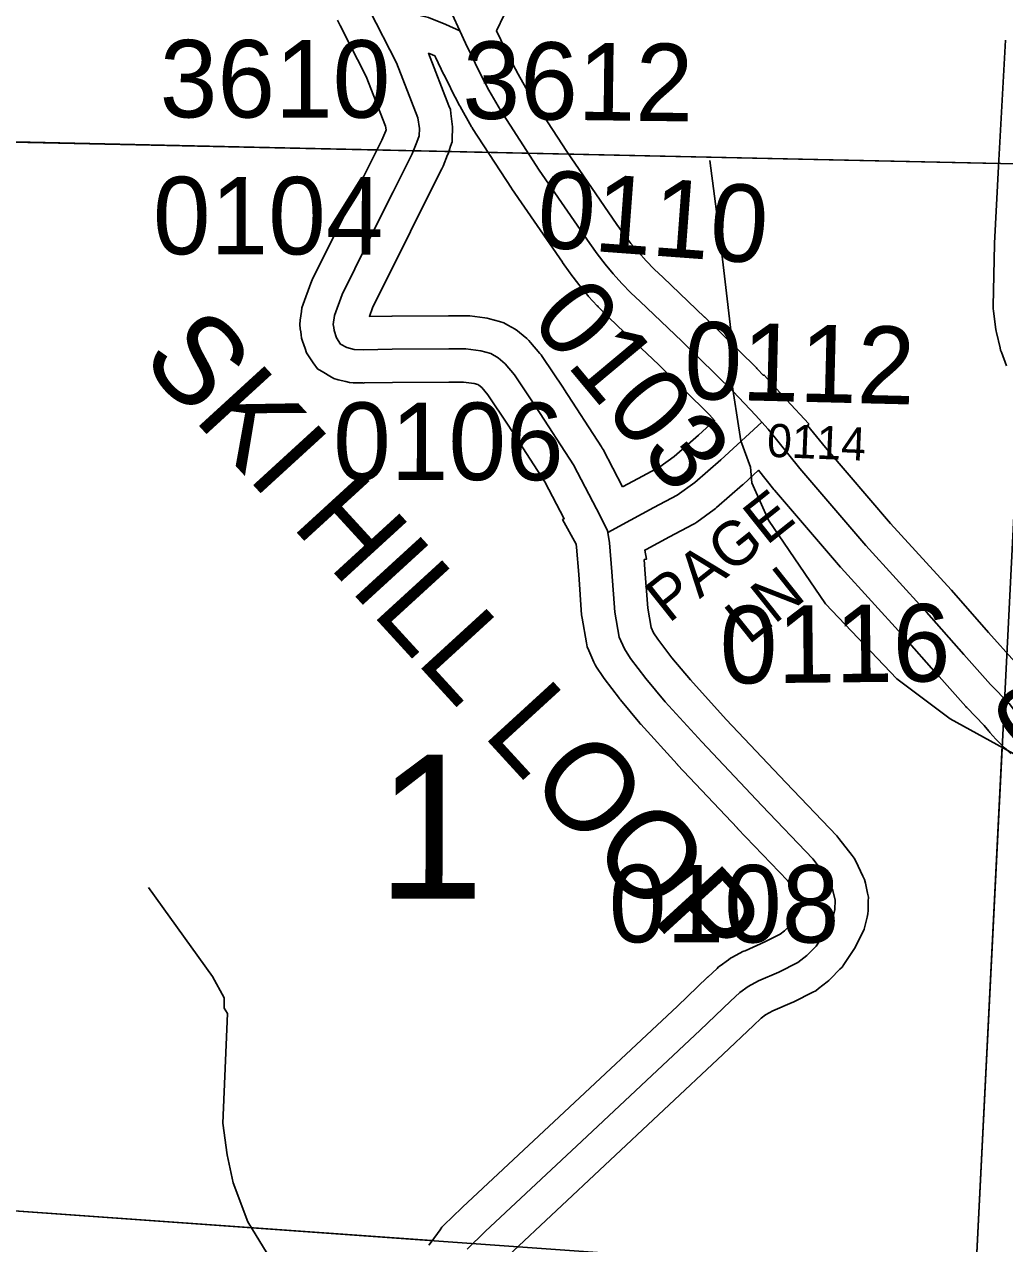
# Model space of a CAD drawing. Extents: x -132.8 to -73.3, y -60 to -26.
# Drawn here: x -122.454 to -121.569, y -39.355 to -38.253 of the extents above; entities that cross this region are included whole.
import ezdxf

# ---------------------------------------------------------------- set-up
doc = ezdxf.new("R2010")
doc.units = 0
for name, color, linetype in [('tdCoHydroRiver', 7, 'Continuous'), ('tdCoSecRdNmbr', 7, 'Continuous'), ('tdCoSecRdTxt', 7, 'Continuous'), ('tdCoSecRteBand', 7, 'Continuous'), ('tdCoSecRteCL', 7, 'Continuous'), ('tdCoSectLine', 7, 'Continuous'), ('tdCoSectLinePart', 7, 'Continuous'), ('tdCoSectNmbr', 7, 'Continuous'), ('tdCoSurfAsphalt', 7, 'Continuous'), ('tdCoSurfBitum', 7, 'Continuous'), ('tdCoSurfGravel', 7, 'Continuous'), ('tdCoTwpBndry', 7, 'Continuous'), ('tdCoTwpBndryShd', 7, 'Continuous')]:
    doc.layers.add(name, color=color, linetype=linetype)

msp = doc.modelspace()

# ---------------------------------------------------------------- linework, layer by layer
at = {"layer": 'tdCoHydroRiver'}
for points in [[(-121.2259, -39.3139), (-121.2305, -39.3074), (-121.2275, -39.1403), (-121.2328, -39.1007), (-121.2433, -39.0799), (-121.2632, -39.0589), (-121.2833, -39.0441), (-121.5125, -38.9385), (-121.6182, -38.8804), (-121.6662, -38.8444), (-121.7306, -38.7764), (-121.7822, -38.7009), (-121.7971, -38.6673), (-121.7983, -38.6531), (-121.8071, -38.6292), (-121.8165, -38.569), (-121.8156, -38.5343), (-121.822, -38.4805), (-121.8259, -38.4473), (-121.835, -38.3761)], [(-122.2251, -39.3798), (-122.2523, -39.3349), (-122.2656, -39.2998), (-122.2712, -39.2744), (-122.2751, -39.2459), (-122.2709, -39.1467), (-122.2739, -39.1418), (-122.2737, -39.1324), (-122.2842, -39.1132), (-122.342, -39.0327)]]:
    msp.add_lwpolyline(points, dxfattribs=at)
at = {"layer": 'tdCoSecRteBand'}
for points in [[(-122.021, -38.2443), (-122.0278, -38.2589), (-122.0157, -38.2837), (-122.0082, -38.2979), (-121.9986, -38.315), (-121.9642, -38.3679), (-121.919, -38.4337), (-121.9127, -38.4426), (-121.9064, -38.4509), (-121.8997, -38.4589), (-121.8927, -38.4666), (-121.8854, -38.474), (-121.8774, -38.4816), (-121.8773, -38.4816), (-121.8772, -38.4817), (-121.8398, -38.5175), (-121.8396, -38.5176), (-121.8394, -38.5178), (-121.7931, -38.5634), (-121.7927, -38.5638), (-121.7924, -38.5641), (-121.7867, -38.5701), (-121.7865, -38.5699), (-121.7863, -38.5701), (-121.786, -38.5699), (-121.7719, -38.5856), (-121.7719, -38.5856), (-121.7716, -38.5859), (-121.766, -38.5921), (-121.7458, -38.614), (-121.7461, -38.6142), (-121.7458, -38.6145), (-121.7468, -38.6153), (-121.7308, -38.6352), (-121.6718, -38.704), (-121.6173, -38.7639), (-121.6172, -38.764), (-121.617, -38.7642), (-121.5833, -38.8024), (-121.5596, -38.829)], [(-122.0889, -39.3561), (-122.0869, -39.3534), (-122.0788, -39.342), (-122.0772, -39.3398), (-122.0753, -39.338), (-122.059, -39.3222), (-122.0588, -39.322), (-122.0586, -39.3218), (-121.9711, -39.24), (-121.8644, -39.1399), (-121.8371, -39.1139), (-121.8371, -39.1138), (-121.837, -39.1137), (-121.8286, -39.1059), (-121.8272, -39.1046), (-121.8258, -39.1035), (-121.8184, -39.0981), (-121.8166, -39.0968), (-121.8146, -39.0957), (-121.8052, -39.0908), (-121.8043, -39.0903), (-121.8033, -39.0899), (-121.7855, -39.082), (-121.7716, -39.0751), (-121.7677, -39.072), (-121.7627, -39.0669), (-121.7556, -39.0561), (-121.7523, -39.0497), (-121.7521, -39.0488), (-121.7521, -39.0472), (-121.7525, -39.0454), (-121.756, -39.038), (-121.7649, -39.0265), (-121.81, -38.9795), (-121.8101, -38.9794), (-121.8102, -38.9793), (-121.8642, -38.9219), (-121.8643, -38.9217), (-121.8645, -38.9215), (-121.8975, -38.8853), (-121.898, -38.8848), (-121.8984, -38.8843), (-121.9159, -38.8633), (-121.9163, -38.8628), (-121.9168, -38.8622), (-121.9306, -38.844), (-121.9312, -38.8432), (-121.9317, -38.8423), (-121.9374, -38.8337), (-121.9388, -38.8316), (-121.9398, -38.8293), (-121.9445, -38.8187), (-121.9459, -38.8154), (-121.9466, -38.8118), (-121.9505, -38.7894), (-121.9508, -38.7879), (-121.9509, -38.7864), (-121.9536, -38.7499), (-121.9555, -38.7252), (-121.956, -38.7225), (-121.9681, -38.7004), (-121.9666, -38.6996), (-121.9841, -38.6662), (-122.0173, -38.615), (-122.0355, -38.5877), (-122.0411, -38.5811), (-122.0437, -38.5789), (-122.0447, -38.5783), (-122.0479, -38.5774), (-122.0575, -38.5762), (-122.0708, -38.5762), (-122.1216, -38.5764), (-122.1473, -38.5769), (-122.148, -38.577), (-122.1487, -38.5769), (-122.1573, -38.5767), (-122.1607, -38.5766), (-122.164, -38.5757), (-122.1707, -38.574), (-122.1748, -38.5729), (-122.1784, -38.5708), (-122.1838, -38.5676), (-122.1896, -38.5642), (-122.1934, -38.5587), (-122.1971, -38.5532), (-122.1994, -38.5498), (-122.2007, -38.5458), (-122.2029, -38.5392), (-122.2039, -38.5364), (-122.2042, -38.5336), (-122.2046, -38.5308), (-122.205, -38.5279), (-122.2055, -38.5241), (-122.205, -38.5203), (-122.204, -38.5124), (-122.2036, -38.509), (-122.2024, -38.5059), (-122.1955, -38.4869), (-122.195, -38.4853), (-122.1942, -38.4838), (-122.1594, -38.4136), (-122.1481, -38.3908), (-122.1481, -38.3907), (-122.148, -38.3907), (-122.1313, -38.3575), (-122.1279, -38.3491), (-122.1276, -38.3482), (-122.1281, -38.3448), (-122.1454, -38.3001), (-122.1691, -38.2539), (-122.1714, -38.2493)], [(-121.5672, -38.5615), (-121.5718, -38.5491), (-121.5726, -38.5472), (-121.573, -38.5453), (-121.5762, -38.5315), (-121.5765, -38.5301), (-121.5767, -38.5287), (-121.579, -38.5121), (-121.5793, -38.5098), (-121.5792, -38.5075), (-121.578, -38.4515), (-121.578, -38.4511), (-121.578, -38.4507), (-121.5745, -38.3814), (-121.5745, -38.3813), (-121.5745, -38.3812), (-121.5681, -38.2673)], [(-121.914, -38.6707), (-121.8999, -38.6632), (-121.8804, -38.6528), (-121.8674, -38.6434), (-121.8454, -38.6242), (-121.8308, -38.6108), (-121.8355, -38.6059), (-121.8813, -38.5607), (-121.9186, -38.5252), (-121.927, -38.5173), (-121.9274, -38.5169), (-121.9278, -38.5165), (-121.936, -38.5082), (-121.9364, -38.5077), (-121.9368, -38.5073), (-121.9446, -38.4987), (-121.945, -38.4982), (-121.9454, -38.4978), (-121.9528, -38.4888), (-121.9532, -38.4884), (-121.9536, -38.4879), (-121.9607, -38.4787), (-121.961, -38.4782), (-121.9614, -38.4777), (-121.9681, -38.4682), (-121.9682, -38.468), (-121.9683, -38.4679), (-122.0139, -38.4016), (-122.0141, -38.4012), (-122.0144, -38.4009), (-122.0494, -38.3469), (-122.0499, -38.3461), (-122.0503, -38.3454), (-122.0607, -38.3271), (-122.0609, -38.3267), (-122.0611, -38.3262), (-122.069, -38.3112), (-122.0692, -38.3108), (-122.0694, -38.3104), (-122.0752, -38.2986), (-122.0755, -38.2987), (-122.0829, -38.2827), (-122.0829, -38.2827), (-122.083, -38.2825), (-122.0835, -38.2815), (-122.0855, -38.2806), (-122.0892, -38.2791), (-122.0708, -38.3265), (-122.0695, -38.3299), (-122.069, -38.3335), (-122.0678, -38.3431), (-122.0675, -38.3456), (-122.0676, -38.3481), (-122.0678, -38.3547), (-122.068, -38.359), (-122.0693, -38.3631), (-122.0713, -38.369), (-122.0716, -38.3699), (-122.072, -38.3708), (-122.0761, -38.3811), (-122.0766, -38.3823), (-122.0772, -38.3834), (-122.0944, -38.4176), (-122.1056, -38.4402), (-122.1397, -38.509), (-122.1426, -38.5168), (-122.1225, -38.5165), (-122.1223, -38.5165), (-122.1221, -38.5165), (-122.0711, -38.5162), (-122.071, -38.5162), (-122.0709, -38.5162), (-122.0556, -38.5162), (-122.0537, -38.5162), (-122.0518, -38.5164), (-122.0383, -38.5182), (-122.0362, -38.5184), (-122.0342, -38.519), (-122.0251, -38.5214), (-122.0212, -38.5225), (-122.0176, -38.5246), (-122.011, -38.5285), (-122.0088, -38.5298), (-122.0069, -38.5314), (-122.0005, -38.5369), (-121.9986, -38.5385), (-121.997, -38.5403), (-121.9886, -38.5502), (-121.9875, -38.5515), (-121.9865, -38.553), (-121.9673, -38.5818), (-121.9672, -38.582), (-121.9671, -38.5822), (-121.933, -38.6347), (-121.9323, -38.6359), (-121.9316, -38.6371), (-121.914, -38.6707)], [(-121.5631, -38.9118), (-121.5689, -38.9065), (-121.5695, -38.906), (-121.5701, -38.9054), (-121.5757, -38.8999), (-121.5763, -38.8993), (-121.5768, -38.8987), (-121.5821, -38.8929), (-121.5826, -38.8923), (-121.5831, -38.8917), (-121.5872, -38.8866), (-121.6031, -38.8703), (-121.6035, -38.8699), (-121.604, -38.8694), (-121.6281, -38.8422), (-121.6282, -38.8422), (-121.6282, -38.8422), (-121.6618, -38.8041), (-121.7164, -38.7441), (-121.7167, -38.7438), (-121.717, -38.7434), (-121.7767, -38.6739), (-121.777, -38.6735), (-121.7774, -38.6731), (-121.7912, -38.6558), (-121.805, -38.6686), (-121.8053, -38.6688), (-121.8056, -38.6691), (-121.829, -38.6896), (-121.8301, -38.6905), (-121.8312, -38.6913), (-121.847, -38.7027), (-121.8486, -38.7038), (-121.8504, -38.7048), (-121.8716, -38.7161), (-121.8926, -38.7274), (-121.8939, -38.728), (-121.8924, -38.7362), (-121.8944, -38.7366), (-121.8938, -38.7454), (-121.8938, -38.7455), (-121.8938, -38.7455), (-121.8912, -38.7805), (-121.8881, -38.7978), (-121.8859, -38.8028), (-121.8821, -38.8085), (-121.8694, -38.8254), (-121.8527, -38.8453), (-121.8203, -38.8809), (-121.7665, -38.9381), (-121.7205, -38.9861), (-121.7194, -38.9872), (-121.7185, -38.9885), (-121.7066, -39.0038), (-121.7047, -39.0063), (-121.7033, -39.0091), (-121.6969, -39.0225), (-121.6954, -39.0256), (-121.6946, -39.029), (-121.6927, -39.0378), (-121.6919, -39.0415), (-121.692, -39.0452), (-121.6922, -39.0536), (-121.6923, -39.0566), (-121.693, -39.0596), (-121.6947, -39.0669), (-121.6956, -39.0705), (-121.6972, -39.0738), (-121.7029, -39.0849), (-121.7037, -39.0864), (-121.7046, -39.0878), (-121.7142, -39.1023), (-121.7157, -39.1047), (-121.7177, -39.1067), (-121.7261, -39.1153), (-121.7275, -39.1168), (-121.7291, -39.1181), (-121.737, -39.1242), (-121.7394, -39.1261), (-121.7421, -39.1274), (-121.7593, -39.136), (-121.76, -39.1364), (-121.7607, -39.1367), (-121.7782, -39.1444), (-121.7847, -39.1478), (-121.7888, -39.1508), (-121.7958, -39.1574), (-121.8231, -39.1834), (-121.8232, -39.1835), (-121.8233, -39.1836), (-121.93, -39.2837), (-121.9301, -39.2838), (-121.9301, -39.2838), (-122.0174, -39.3655)]]:
    msp.add_lwpolyline(points, dxfattribs=at)
at = {"layer": 'tdCoSecRteCL'}
for points in [[(-121.9273, -38.7122), (-121.9276, -38.7107), (-121.9338, -38.6976), (-121.9582, -38.651), (-121.9922, -38.5985), (-122.0115, -38.5696), (-122.0199, -38.5598), (-122.0263, -38.5543), (-122.0329, -38.5504), (-122.0421, -38.5479), (-122.0556, -38.5462), (-122.0709, -38.5462), (-122.122, -38.5465), (-122.1479, -38.5469), (-122.1565, -38.5467), (-122.1631, -38.545), (-122.1686, -38.5418), (-122.1723, -38.5363), (-122.1745, -38.5297), (-122.1748, -38.5269), (-122.1752, -38.524), (-122.1742, -38.5161), (-122.1673, -38.4971), (-122.1325, -38.4269), (-122.1212, -38.4042), (-122.104, -38.3699), (-122.0998, -38.3595), (-122.0978, -38.3536), (-122.0975, -38.3469), (-122.0988, -38.3373), (-122.118, -38.2878), (-122.1424, -38.2402)], [(-122.0892, -38.2468), (-122.0736, -38.253), (-122.0609, -38.2589)], [(-122.0609, -38.2589), (-122.0679, -38.2437)], [(-121.7882, -38.6123), (-121.7939, -38.606), (-121.8141, -38.5848), (-121.8605, -38.5392), (-121.898, -38.5034), (-121.9064, -38.4955), (-121.9146, -38.4872), (-121.9223, -38.4785), (-121.9298, -38.4696), (-121.9369, -38.4604), (-121.9436, -38.4509), (-121.9892, -38.3846), (-122.0242, -38.3306), (-122.0346, -38.3123), (-122.0425, -38.2973), (-122.0558, -38.2699), (-122.0609, -38.2589)], [(-121.9273, -38.7122), (-121.9069, -38.701), (-121.8857, -38.6896), (-121.8645, -38.6783), (-121.8487, -38.667), (-121.8253, -38.6465), (-121.7882, -38.6123)], [(-121.4401, -38.9432), (-121.51, -38.9103), (-121.5171, -38.9069), (-121.5239, -38.903), (-121.5306, -38.8988), (-121.537, -38.8942), (-121.5431, -38.8893), (-121.549, -38.8841), (-121.5546, -38.8786), (-121.5598, -38.8728), (-121.5648, -38.8667), (-121.5816, -38.8494), (-121.6057, -38.8223), (-121.6395, -38.7841), (-121.6943, -38.7239), (-121.7539, -38.6543), (-121.7825, -38.6186), (-121.7882, -38.6123)], [(-122.0544, -39.3595), (-122.0381, -39.3437), (-121.9506, -39.2619), (-121.8438, -39.1617), (-121.8164, -39.1356), (-121.808, -39.1277), (-121.8006, -39.1223), (-121.7913, -39.1173), (-121.7728, -39.1092), (-121.7555, -39.1006), (-121.7476, -39.0944), (-121.7392, -39.0858), (-121.7296, -39.0712), (-121.7239, -39.0601), (-121.7222, -39.0527), (-121.722, -39.0443), (-121.7239, -39.0355), (-121.7303, -39.0222), (-121.7422, -39.0069), (-121.7883, -38.9588), (-121.8423, -38.9013), (-121.8754, -38.8651), (-121.8929, -38.8441), (-121.9067, -38.8259), (-121.9123, -38.8172), (-121.917, -38.8066), (-121.921, -38.7842), (-121.9237, -38.7477), (-121.9257, -38.7213), (-121.9273, -38.7122)]]:
    msp.add_lwpolyline(points, dxfattribs=at)
at = {"layer": 'tdCoSectLine'}
for points in [[(-122.551, -38.3574), (-121.5447, -38.3793)], [(-121.5447, -38.3793), (-121.5951, -39.3869)], [(-122.5946, -39.3155), (-121.5951, -39.3869)]]:
    msp.add_lwpolyline(points, dxfattribs=at)
at = {"layer": 'tdCoSectLinePart'}
for points in [[(-122.551, -38.3574), (-122.1361, -38.3664)], [(-122.0717, -38.3678), (-122.0356, -38.3686)], [(-121.9631, -38.3702), (-121.5747, -38.3786)], [(-121.571, -38.9044), (-121.5951, -39.3869)], [(-122.5946, -39.3155), (-122.0861, -39.3518)]]:
    msp.add_lwpolyline(points, dxfattribs=at)
at = {"layer": 'tdCoSurfAsphalt'}
msp.add_lwpolyline([(-121.5648, -38.8667), (-121.5816, -38.8494), (-121.6057, -38.8223), (-121.6395, -38.7841), (-121.6943, -38.7239), (-121.7539, -38.6543), (-121.7825, -38.6186), (-121.7882, -38.6123), (-121.7939, -38.606), (-121.8141, -38.5848), (-121.8605, -38.5392), (-121.898, -38.5034), (-121.9064, -38.4955), (-121.9146, -38.4872), (-121.9223, -38.4785), (-121.9298, -38.4696), (-121.9369, -38.4604), (-121.9436, -38.4509), (-121.9892, -38.3846), (-122.0242, -38.3306), (-122.0346, -38.3123), (-122.0425, -38.2973), (-122.0558, -38.2699), (-122.0609, -38.2589), (-122.0679, -38.2437)], dxfattribs=at)
at = {"layer": 'tdCoSurfBitum'}
msp.add_lwpolyline([(-121.7882, -38.6123), (-121.8253, -38.6465), (-121.8487, -38.667), (-121.8645, -38.6783), (-121.8857, -38.6896), (-121.9069, -38.701), (-121.9273, -38.7122), (-121.9276, -38.7107), (-121.9338, -38.6976), (-121.9582, -38.651), (-121.9922, -38.5985), (-122.0115, -38.5696), (-122.0199, -38.5598), (-122.0263, -38.5543), (-122.0329, -38.5504), (-122.0421, -38.5479), (-122.0556, -38.5462), (-122.0709, -38.5462), (-122.122, -38.5465), (-122.1479, -38.5469), (-122.1565, -38.5467), (-122.1631, -38.545), (-122.1686, -38.5418), (-122.1723, -38.5363), (-122.1745, -38.5297), (-122.1748, -38.5269), (-122.1752, -38.524), (-122.1742, -38.5161), (-122.1673, -38.4971), (-122.1325, -38.4269)], dxfattribs=at)
at = {"layer": 'tdCoSurfGravel'}
for points in [[(-122.1325, -38.4269), (-122.1212, -38.4042), (-122.104, -38.3699), (-122.0998, -38.3595), (-122.0978, -38.3536), (-122.0975, -38.3469), (-122.0988, -38.3373), (-122.118, -38.2878), (-122.1424, -38.2402), (-122.1427, -38.2382), (-122.1417, -38.2367), (-122.1385, -38.236), (-122.134, -38.236), (-122.0892, -38.2468), (-122.0736, -38.253), (-122.0609, -38.2589)], [(-122.0544, -39.3595), (-122.0381, -39.3437), (-121.9506, -39.2619), (-121.8438, -39.1617), (-121.8164, -39.1356), (-121.808, -39.1277), (-121.8006, -39.1223), (-121.7913, -39.1173), (-121.7728, -39.1092), (-121.7555, -39.1006), (-121.7476, -39.0944), (-121.7392, -39.0858), (-121.7296, -39.0712), (-121.7239, -39.0601), (-121.7222, -39.0527), (-121.722, -39.0443), (-121.7239, -39.0355), (-121.7303, -39.0222), (-121.7422, -39.0069), (-121.7883, -38.9588), (-121.8423, -38.9013), (-121.8754, -38.8651), (-121.8929, -38.8441), (-121.9067, -38.8259), (-121.9123, -38.8172), (-121.917, -38.8066), (-121.921, -38.7842), (-121.9237, -38.7477), (-121.9257, -38.7213), (-121.9273, -38.7122)]]:
    msp.add_lwpolyline(points, dxfattribs=at)
at = {"layer": 'tdCoTwpBndry'}
for points in [[(-124.2895, -38.319), (-123.5648, -38.3346), (-122.5574, -38.3571), (-121.9631, -38.3702)], [(-121.9631, -38.3702), (-121.5747, -38.3786)], [(-121.6004, -39.9996), (-121.5951, -39.3869), (-121.571, -38.9049)]]:
    msp.add_lwpolyline(points, dxfattribs=at)
at = {"layer": 'tdCoTwpBndryShd'}
for points in [[(-121.7221, -44.3617), (-121.6884, -43.3703), (-121.6589, -42.3688), (-121.6344, -41.3624), (-121.6038, -40.3885), (-121.5951, -39.3869), (-121.5447, -38.3793), (-121.5152, -37.3893), (-121.4844, -36.3817), (-121.4457, -35.3996), (-121.4178, -34.4045), (-121.3879, -33.4095), (-121.3677, -32.38)], [(-126.1703, -38.2565), (-125.5659, -38.2681), (-125.0645, -38.2985), (-124.54, -38.3136), (-123.5648, -38.3346), (-122.551, -38.3574), (-121.5447, -38.3793), (-120.597, -38.4052), (-119.5966, -38.4368), (-118.5877, -38.4532), (-117.5929, -38.4873), (-116.5982, -38.514), (-115.6089, -38.5455), (-114.6483, -38.5749), (-113.6518, -38.6046), (-112.6515, -38.6269), (-111.6624, -38.6563), (-110.664, -38.6765), (-109.6688, -38.7038), (-108.7141, -38.7268), (-107.7131, -38.7538), (-106.7236, -38.7848), (-105.728, -38.8086)]]:
    msp.add_lwpolyline(points, dxfattribs=at)

# ---------------------------------------------------------------- texts
at = {"layer": 'tdCoSecRdNmbr'}
for s, height, rotation, p in [('3610', 0.07, 359.9086, (-122.332, -38.337)), ('3612', 0.07, 359.2821, (-122.0588, -38.3381)), ('0104', 0.07, 359.9085, (-122.3382, -38.4606)), ('0110', 0.07, 355.7567, (-121.9928, -38.4539)), ('0103', 0.07, 309.9086, (-121.9988, -38.5206)), ('0112', 0.07, 358.5757, (-121.8589, -38.5913)), ('0106', 0.07, 359.9085, (-122.1754, -38.6645)), ('0114', 0.03, 357.6441, (-121.7839, -38.6436)), ('0606', 0.07, 44.7628, (-121.537, -38.9276)), ('0116', 0.07, 0.589, (-121.8258, -38.8486)), ('0108', 0.07, 359.9086, (-121.9264, -39.0823))]:
    msp.add_text(s, height=height, rotation=rotation, dxfattribs=at).set_placement(p)
at = {"layer": 'tdCoSecRdTxt'}
for s, height, rotation, p in [('SKI HILL LOOP', 0.08, 312.4694, (-122.3506, -38.5567)), ('PAGE', 0.04, 38.5319, (-121.8723, -38.7947)), ('LN', 0.04, 38.5319, (-121.8003, -38.8141))]:
    msp.add_text(s, height=height, rotation=rotation, dxfattribs=at).set_placement(p)
at = {"layer": 'tdCoSectNmbr'}
msp.add_text('1', height=0.13, rotation=359.9084, dxfattribs=at).set_placement((-122.1357, -39.0428))

doc.saveas('drawing.dxf')
